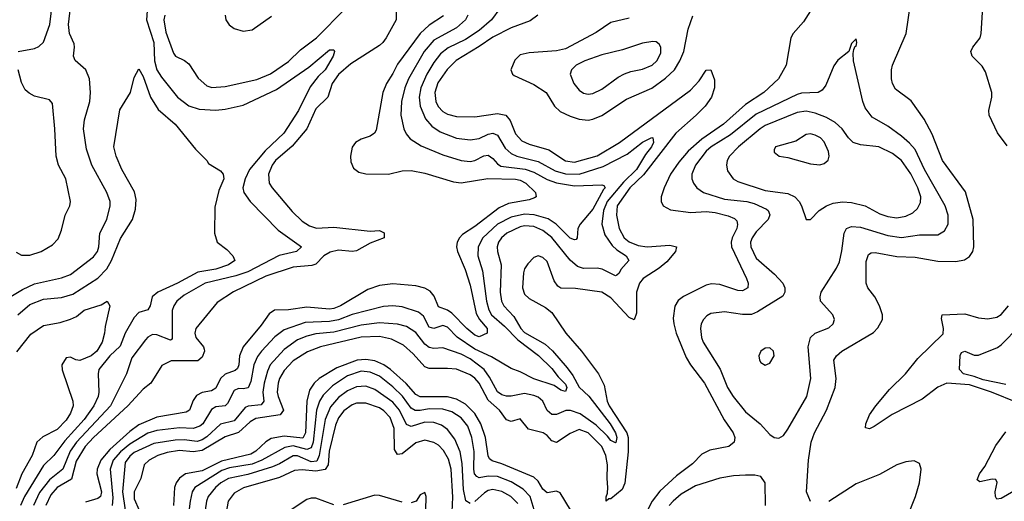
# Model space of a CAD drawing. Header units: inches. Extents: x 1173000 to 1307049, y 522583 to 678455.
# Tile 614 of 617: x 1244965 to 1249303, y 664229 to 666351. Entities that reach past the tile are written whole.
import ezdxf

# ---------------------------------------------------------------- set-up
doc = ezdxf.new("R2010")
doc.units = ezdxf.units.IN
doc.header["$MEASUREMENT"] = 0
doc.layers.add('B2646', color=7, linetype='Continuous')

msp = doc.modelspace()

# ---------------------------------------------------------------- linework, layer by layer
at = {"layer": 'B2646', "color": 5}
for points, elevation in [([(1249315.2, 665795.2), (1249272.6, 665852.6), (1249237.3, 665930), (1249235.2, 665950), (1249248.6, 666008.6), (1249248.2, 666030), (1249220.6, 666120.6), (1249205.4, 666145.4), (1249161.8, 666190), (1249156.5, 666210), (1249164, 666230), (1249196.3, 666270), (1249201.1, 666290), (1249209.9, 666430), (1249198.6, 666550), (1249223.2, 666650), (1249220.3, 666730), (1249230, 666754), (1249250, 666735.6), (1249290, 666663.2), (1249322.8, 666522.8)], 1180), ([(1244959.5, 666210), (1245030, 666224.1), (1245050, 666232.5), (1245070, 666252.2), (1245098.4, 666330), (1245110, 666426.8)], 1080), ([(1246624.8, 666450), (1246624, 666350), (1246580.1, 666270), (1246565.6, 666250), (1246550, 666237.6), (1246423.9, 666156.1), (1246370, 666108.5), (1246342.7, 666070), (1246322.4, 666010), (1246270, 665958), (1246230.1, 665869.9), (1246166.5, 665793.5), (1246092.7, 665730), (1246077.2, 665710), (1246062, 665670), (1246065.3, 665630), (1246077.6, 665610), (1246166.1, 665506.1), (1246210, 665463.5), (1246241.8, 665441.8), (1246272.6, 665432.6), (1246350, 665436), (1246510, 665419.1), (1246550, 665422.3), (1246571.2, 665411.2), (1246571, 665390), (1246510, 665366.8), (1246450, 665332.1), (1246430, 665329.6), (1246370, 665335.6), (1246332.9, 665327.1), (1246305.7, 665310), (1246270, 665274.2), (1246252.5, 665267.5), (1246170, 665260.5), (1246050, 665221), (1245907.6, 665152.4), (1245836, 665104), (1245740.9, 664990), (1245737, 664970), (1245741, 664950), (1245775.3, 664910), (1245778.4, 664898.4), (1245780.1, 664890), (1245770, 664864.5), (1245750, 664847.6), (1245632.3, 664847.7), (1245592.4, 664827.6), (1245543.5, 664750), (1245510, 664722.8), (1245442.1, 664650), (1245290.7, 664510), (1245254.6, 664470), (1245215, 664405), (1245194.3, 664325.7), (1245130, 664289.9), (1245102.1, 664257.9), (1245081.1, 664210)], 1080), ([(1244890, 665108.4), (1244977.9, 665162.1), (1245030, 665187.6), (1245150, 665213.2), (1245190, 665228), (1245290, 665305.3), (1245308.4, 665330), (1245314.3, 665350), (1245317.9, 665410), (1245349.1, 665470), (1245364.4, 665530), (1245363.7, 665550), (1245349.9, 665590), (1245283.6, 665710), (1245259.6, 665779.6), (1245246.2, 665870), (1245250.8, 665910), (1245274.6, 665990), (1245276.9, 666030), (1245272.8, 666090), (1245257.3, 666130), (1245209.7, 666170.3), (1245202.2, 666190), (1245207.3, 666230), (1245204.9, 666244.9), (1245184.8, 666290), (1245179.8, 666330), (1245190, 666404)], 1060), ([(1245528.4, 666410), (1245523.7, 666350), (1245556.3, 666250), (1245558.7, 666170), (1245570, 666130.1), (1245590, 666096.9), (1245660.5, 666010), (1245710.4, 665970.4), (1245756, 665956), (1245830, 665952), (1245870, 665955.9), (1245950, 665973.6), (1246096.3, 666043.7), (1246238.7, 666141.3), (1246330, 666217.8), (1246350, 666217.3), (1246352.6, 666210), (1246347.2, 666190), (1246311, 666130), (1246279.9, 666100.1), (1246245.2, 666054.8), (1246193.3, 665950), (1246129.3, 665850), (1246047.4, 665772.6), (1245978.2, 665690), (1245959.5, 665650), (1245949, 665610), (1245953.6, 665590), (1245981.2, 665550), (1246103.6, 665423.6), (1246207.7, 665350), (1246184.9, 665330), (1246108.3, 665311.7), (1245970, 665239.8), (1245918.2, 665221.8), (1245782, 665190), (1245690, 665137), (1245658.5, 665110), (1245644.1, 665090), (1245637, 665070), (1245636.6, 664943.4), (1245630, 664938.4), (1245570, 664962.9), (1245550, 664963.9), (1245530, 664952.7), (1245519.4, 664940.6), (1245459.4, 664860.6), (1245436.4, 664790), (1245365.4, 664650), (1245215.2, 664490), (1245188.5, 664450), (1245155.9, 664370), (1245096.1, 664323.9), (1245052.7, 664267.3), (1245025.8, 664210)], 1060), ([(1247080.6, 666399.3), (1247043.4, 666350), (1246990, 666303.3), (1246930, 666263), (1246853.5, 666226.5), (1246820.1, 666199.9), (1246790, 666161.9), (1246758.8, 666110), (1246732.4, 666050), (1246725.6, 666010), (1246730.5, 665970), (1246753.4, 665913.4), (1246781.7, 665881.6), (1246817.3, 665857.3), (1246890, 665829.1), (1246950, 665820.6), (1246990, 665827.7), (1247030, 665846.2), (1247050.1, 665850.1), (1247070, 665841.3), (1247104.6, 665784.6), (1247130, 665761.6), (1247156.2, 665750), (1247250, 665726.1), (1247325.1, 665685.1), (1247370, 665671.6), (1247430, 665670.6), (1247536.7, 665703.3), (1247641.6, 665758.4), (1247710, 665810.9), (1247750, 665831.4), (1247754.9, 665830), (1247757.9, 665810), (1247748.4, 665790), (1247722.8, 665757.2), (1247683.1, 665690), (1247625.7, 665634.3), (1247553.7, 665550), (1247537.5, 665510), (1247529.7, 665450), (1247543.2, 665403.2), (1247576, 665356), (1247596.7, 665336.7), (1247637.1, 665310), (1247649.2, 665290), (1247614.6, 665250), (1247606.8, 665233.2), (1247595.6, 665224.4), (1247590, 665222.9), (1247531, 665251), (1247510, 665256.4), (1247450, 665255.1), (1247423.1, 665263.1), (1247390, 665291.9), (1247310, 665391), (1247270, 665422.4), (1247230, 665438.9), (1247190, 665442.2), (1247170, 665437.9), (1247112.1, 665410), (1247087.9, 665390), (1247074.6, 665370), (1247068.6, 665350), (1247070.1, 665330), (1247087.3, 665270), (1247082.3, 665150), (1247088.4, 665110), (1247098.3, 665090), (1247142.8, 665042.8), (1247173.4, 664990), (1247190, 664973), (1247281.2, 664921.2), (1247312.2, 664892.2), (1247377, 664817), (1247402.6, 664782.6), (1247430, 664731.8), (1247472.5, 664692.5), (1247567, 664570), (1247590.1, 664529.9), (1247595.7, 664510), (1247591.9, 664488.1), (1247590, 664485.8), (1247570, 664496.1), (1247555.6, 664515.6), (1247504.6, 664564.6), (1247434.1, 664614.1), (1247391.7, 664628.3), (1247370.9, 664629.1), (1247330, 664610.6), (1247310, 664611.6), (1247290, 664628.2), (1247270.5, 664670.5), (1247250, 664687), (1247230, 664695.7), (1247190, 664704.5), (1247130, 664691.5), (1247110, 664691.4), (1247090, 664698.3), (1247070, 664710.5), (1247035.5, 664775.5), (1247011.1, 664810), (1246950, 664856.2), (1246910, 664876.7), (1246830, 664904.5), (1246790, 664902.5), (1246770, 664906.4), (1246750, 664920.6), (1246710, 664971.9), (1246670, 664998.5), (1246629.3, 665009.3), (1246550, 665014.4), (1246470, 665004.3), (1246350, 664973.5), (1246270, 664966.4), (1246230, 664956.4), (1246190, 664939.7), (1246130, 664897.2), (1246069.3, 664830), (1246057.2, 664802.8), (1246043, 664750), (1246036.9, 664710), (1246040.8, 664670), (1246030, 664654.5), (1245971.7, 664648.3), (1245958.3, 664641.7), (1245910, 664583.9), (1245850, 664569.2), (1245790, 664512.5), (1245770, 664499.4), (1245747.2, 664492.8), (1245690, 664499.3), (1245650, 664498.5), (1245556, 664484), (1245470, 664444.5), (1245450, 664428.4), (1245430, 664399.4), (1245418.5, 664270), (1245430.4, 664190)], 1160), ([(1245604.5, 666370), (1245600.3, 666350), (1245610, 666295.6), (1245643.8, 666203.8), (1245651.8, 666190), (1245691.2, 666171.2), (1245710, 666156.5), (1245752.4, 666092.4), (1245790, 666059.1), (1245812.3, 666052.3), (1245870, 666055.8), (1246010, 666087.6), (1246070, 666112.4), (1246150, 666166.2), (1246202.6, 666217.4), (1246273.3, 666270), (1246400.6, 666399.4)], 1080), ([(1248448.8, 666390), (1248418.4, 666341.6), (1248373.6, 666290), (1248362.8, 666270), (1248342.7, 666150), (1248308.3, 666090), (1248243.9, 666030), (1248163.7, 665976.3), (1248066.9, 665890), (1247970, 665823.8), (1247910, 665771.4), (1247870, 665723.5), (1247833.4, 665670), (1247804.1, 665610), (1247792.2, 665570), (1247791, 665550), (1247800.2, 665530), (1247833.1, 665513.2), (1247921.8, 665501.8), (1247990, 665505), (1248030, 665501.3), (1248087, 665487), (1248114.7, 665474.7), (1248124.4, 665464.4), (1248128.2, 665448.2), (1248124.4, 665430), (1248104.6, 665390), (1248099.7, 665370), (1248101.1, 665350), (1248167, 665210), (1248174.6, 665190), (1248173.8, 665170), (1248150, 665156.8), (1248130, 665157.5), (1248050, 665184.2), (1248012.7, 665187.3), (1247990, 665181.3), (1247890, 665131.1), (1247866.4, 665113.6), (1247851.2, 665088.8), (1247844.9, 665035.1), (1247846.8, 665010), (1247857.7, 664970), (1247902.4, 664862.4), (1247920.9, 664830), (1247982.8, 664750), (1248068.5, 664588.5), (1248108.3, 664530), (1248115.4, 664510), (1248113.6, 664490), (1248090.1, 664469.9), (1248005.5, 664454.5), (1247970, 664436), (1247930, 664394.4), (1247858.5, 664341.5), (1247786.2, 664273.8), (1247751.8, 664230), (1247724.4, 664175.6)], 1220), ([(1248450, 664228.4), (1248431.3, 664271.3), (1248440.2, 664410), (1248451.8, 664490), (1248466.5, 664530), (1248519.9, 664630), (1248557.5, 664730), (1248563.2, 664770), (1248552.2, 664850), (1248563.5, 664870), (1248587.9, 664890), (1248727.1, 664972.9), (1248746.8, 664993.2), (1248766, 665030), (1248766.3, 665050), (1248753.8, 665090), (1248732.4, 665130), (1248702, 665170), (1248694.1, 665190), (1248695.3, 665284.7), (1248704.3, 665315.7), (1248716.4, 665323.6), (1248734.8, 665325.2), (1248830, 665307.4), (1248910, 665303.7), (1249010, 665287.3), (1249090, 665284.6), (1249127.8, 665292.2), (1249150, 665307.5), (1249164.1, 665330), (1249169.3, 665350), (1249166.6, 665470), (1249132.1, 665592.1), (1249031.1, 665730), (1248985.7, 665845.7), (1248950, 665912.6), (1248893, 665993), (1248824.5, 666044.5), (1248810.6, 666070), (1248806.4, 666090), (1248805.9, 666130), (1248810.5, 666150), (1248871.5, 666290), (1248888.9, 666410)], 1220), ([(1246831.9, 666368.1), (1246770, 666325.9), (1246730.5, 666289.5), (1246630, 666154.6), (1246610, 666113.7), (1246581.5, 666070), (1246565.1, 666030), (1246535.9, 665864.1), (1246527.9, 665850), (1246510, 665836.8), (1246470, 665824.2), (1246444.6, 665810), (1246430, 665789.6), (1246422.7, 665750), (1246424.7, 665724.7), (1246436, 665696), (1246459, 665679), (1246490, 665671), (1246590, 665669.4), (1246650, 665685.3), (1246690, 665686.4), (1246750, 665674.7), (1246876.5, 665636.5), (1246910, 665632), (1247028.6, 665651.4), (1247150, 665647.6), (1247170, 665643.4), (1247195.9, 665630), (1247237.7, 665590), (1247240.3, 665570), (1247233.6, 665566.4), (1247210, 665557.4), (1247119.1, 665540.9), (1247077.7, 665522.3), (1246970, 665439), (1246916.1, 665403.9), (1246902.6, 665390), (1246892.3, 665370), (1246889.6, 665350), (1246894, 665330), (1246928.3, 665250), (1246950, 665181.3), (1246976.6, 665056.6), (1246990.8, 665030), (1247025.5, 664990), (1247025.5, 664970), (1246990, 664953.5), (1246970, 664961.1), (1246934.8, 664990), (1246870, 665057.8), (1246850, 665070.3), (1246810, 665085), (1246792.2, 665132.2), (1246774.1, 665154.1), (1246750, 665167.6), (1246710, 665177.5), (1246610, 665187.5), (1246550, 665180.2), (1246498.6, 665161.4), (1246378.4, 665090), (1246350, 665078.7), (1246330, 665076), (1246230, 665084.3), (1246150, 665072.7), (1246088.8, 665071.2), (1246064.9, 665055.1), (1246030, 665004.5), (1245950.6, 664910), (1245934.2, 664870), (1245931.4, 664830), (1245925.5, 664814.5), (1245914.3, 664805.7), (1245870, 664789), (1245850.6, 664769.4), (1245830, 664727.8), (1245810, 664716.2), (1245770, 664708.6), (1245745.1, 664694.9), (1245730, 664673.6), (1245713.3, 664630), (1245698.8, 664621.2), (1245570, 664598.9), (1245490, 664565.2), (1245450, 664535.8), (1245362.3, 664457.7), (1245323.1, 664410), (1245306.6, 664370), (1245305.4, 664350), (1245325.6, 664270), (1245320.8, 664250), (1245310, 664241.8), (1245255.3, 664224.7)], 1120), ([(1246940.4, 666370), (1246930.1, 666350), (1246890, 666315.4), (1246790, 666260.1), (1246746.9, 666210), (1246678.5, 666090), (1246661.6, 666050), (1246647.5, 665990), (1246644.6, 665930), (1246657.8, 665870), (1246667.6, 665847.6), (1246685.6, 665825.6), (1246734.7, 665794.7), (1246830, 665755.2), (1246910, 665730.1), (1246950, 665726.3), (1246970, 665730.6), (1247010, 665751.4), (1247030, 665754.2), (1247050, 665739.2), (1247070, 665715), (1247085.7, 665705.7), (1247192.7, 665692.8), (1247230, 665679), (1247290, 665646.4), (1247330, 665632.5), (1247410, 665618), (1247530, 665623.5), (1247539.7, 665619.7), (1247545.4, 665610), (1247537.4, 665602.6), (1247490, 665515.5), (1247435, 665450), (1247424.2, 665430), (1247422, 665390), (1247417.2, 665382.8), (1247410, 665380.4), (1247390, 665388), (1247329.3, 665449.3), (1247293, 665473), (1247231.6, 665491.6), (1247190, 665493.2), (1247130, 665481.1), (1247070, 665450.3), (1247006.5, 665390), (1246985, 665350), (1246983.6, 665310), (1247003.9, 665243.9), (1247022, 665110), (1247032.3, 665072.3), (1247044.6, 665050), (1247101, 665001), (1247160.3, 664940.3), (1247250.6, 664870.6), (1247310, 664814.3), (1247337.6, 664777.6), (1247370, 664745.2), (1247376.3, 664730), (1247370, 664713.1), (1247350, 664718.6), (1247319.5, 664739.5), (1247230, 664768.9), (1247170, 664799.7), (1247130, 664813.4), (1247044.7, 664864.7), (1246970, 664899.3), (1246892.4, 664952.4), (1246850, 664996.1), (1246830, 665003.7), (1246790, 664989.9), (1246770, 664996), (1246744.5, 665044.5), (1246722.5, 665062.5), (1246650, 665085.2), (1246610, 665089.5), (1246567.6, 665087.6), (1246430, 665051.4), (1246370, 665027.9), (1246330, 665020.9), (1246223.8, 665016.2), (1246130, 664984.7), (1246090, 664953), (1246030.1, 664890), (1246013.4, 664866.6), (1245997, 664830), (1245983.5, 664756.5), (1245971.4, 664728.6), (1245950, 664723.9), (1245930, 664726.3), (1245910, 664717.5), (1245880.4, 664659.6), (1245870, 664649.6), (1245830, 664645), (1245810, 664634), (1245771.6, 664570), (1245759.8, 664560.2), (1245730, 664549), (1245670, 664552.4), (1245570, 664541.1), (1245530, 664529.4), (1245450, 664481.2), (1245410, 664447.4), (1245377.4, 664410), (1245364.1, 664370), (1245375.6, 664244.4), (1245372.3, 664210)], 1140), ([(1247247.8, 666370), (1247214, 666346), (1247130, 666314.8), (1247050, 666274.3), (1246990, 666231.9), (1246888.8, 666171.2), (1246849.1, 666130.9), (1246807.7, 666072.3), (1246794.8, 666030), (1246798.4, 665990), (1246808.6, 665968.6), (1246830, 665945.8), (1246850, 665934.5), (1246890, 665924.1), (1246970, 665922.8), (1247070, 665937), (1247106.5, 665930), (1247126.4, 665906.4), (1247150, 665847.3), (1247177.5, 665817.5), (1247210, 665802.2), (1247297, 665777), (1247370, 665728.1), (1247410, 665723.2), (1247510, 665751), (1247607.3, 665810), (1247920.4, 666039.6), (1247959.3, 666080.7), (1247990, 666128.9), (1248010.2, 666130.2), (1248026.2, 666086.2), (1248026.8, 666050), (1248012.8, 666010), (1247984.7, 665970), (1247946.3, 665930), (1247856, 665850), (1247713.1, 665666.9), (1247652.8, 665610), (1247597.9, 665530), (1247594.7, 665490), (1247606.4, 665430), (1247628.9, 665390), (1247650, 665372.4), (1247690, 665355.9), (1247730, 665349.4), (1247830, 665357), (1247858.6, 665350), (1247854.4, 665330), (1247816, 665284), (1247783.4, 665256.6), (1247712.7, 665210), (1247695.9, 665190), (1247682.5, 665150), (1247682.8, 665057.2), (1247672.1, 665027.9), (1247650, 665038.3), (1247570, 665126), (1247530, 665149.9), (1247413.6, 665166.4), (1247350, 665168.5), (1247336.5, 665176.5), (1247320.2, 665200.2), (1247290, 665285.1), (1247270, 665303.5), (1247250, 665309.6), (1247230, 665302.4), (1247204.3, 665275.7), (1247190, 665252.8), (1247185, 665235), (1247181.1, 665170), (1247190, 665142), (1247210, 665122.2), (1247282.6, 665082.6), (1247310, 665061.1), (1247371.8, 664970), (1247440.6, 664890), (1247515.5, 664790), (1247540.6, 664740.6), (1247553.4, 664670), (1247562, 664650), (1247640.5, 664530), (1247645.5, 664510), (1247646.2, 664446.2), (1247631.9, 664308.1), (1247619.1, 664280.9), (1247570, 664240.2), (1247560.5, 664239.5), (1247549.4, 664229.4), (1247548.8, 664248.8), (1247555.3, 664264.7), (1247557, 664290), (1247553.2, 664330), (1247555.3, 664390), (1247547.7, 664430), (1247530, 664470.9), (1247470, 664530.4), (1247430, 664545.2), (1247390, 664527.8), (1247330, 664488.3), (1247310, 664495), (1247290, 664519.4), (1247271.6, 664530), (1247206.9, 664546.9), (1247170, 664592.9), (1247130, 664580.2), (1247110, 664588), (1247079.8, 664630), (1247030, 664674.7), (1246989.2, 664749.2), (1246970, 664771.1), (1246950, 664785.5), (1246890, 664810.3), (1246850, 664814.5), (1246770, 664813.5), (1246750, 664821.4), (1246699.2, 664879.2), (1246656.5, 664916.5), (1246602.9, 664942.9), (1246550, 664954.9), (1246470, 664951.3), (1246290, 664909.3), (1246233.2, 664886.8), (1246170, 664847.9), (1246130, 664805.8), (1246110.4, 664770), (1246104.7, 664750), (1246100.4, 664710), (1246104.2, 664690), (1246128.4, 664630), (1246113.7, 664610), (1246005.6, 664594.4), (1245980.5, 664579.5), (1245930, 664532.5), (1245870, 664512.6), (1245770, 664452), (1245730, 664447.2), (1245670, 664452.9), (1245615.9, 664444.1), (1245574.8, 664430), (1245536, 664410), (1245514.3, 664390), (1245499.7, 664330), (1245469.2, 664270), (1245470, 664239.6), (1245491.8, 664190)], 1180), ([(1245871.1, 666370), (1245874.2, 666350), (1245887.9, 666327.9), (1245910, 666311.3), (1245950, 666300.2), (1245990, 666306.4), (1246074.5, 666365.5)], 1120), ([(1247650, 666356.7), (1247570, 666338.4), (1247505.9, 666294.1), (1247370, 666221.8), (1247330, 666213.3), (1247210, 666205.1), (1247170, 666195.9), (1247147, 666173), (1247128.7, 666130), (1247135.9, 666110), (1247144.3, 666104.3), (1247230, 666064.5), (1247284.8, 666030), (1247321.2, 665970), (1247346.7, 665946.7), (1247390, 665925), (1247430, 665913), (1247470, 665908.6), (1247490, 665911.7), (1247530, 665929.1), (1247638.8, 666001.2), (1247750, 666048.9), (1247810, 666092.8), (1247849.9, 666130), (1247874, 666170), (1247891.1, 666210), (1247910.8, 666309.2), (1247931.8, 666368.2)], 1220), ([(1244950, 665327), (1244973.9, 665313.9), (1245010, 665312.6), (1245059.5, 665330), (1245110, 665358.9), (1245134.3, 665385.7), (1245150, 665424), (1245166.2, 665490), (1245186, 665530), (1245188.6, 665550), (1245168.2, 665650), (1245136.1, 665710), (1245125.5, 665750), (1245120.9, 665870), (1245110, 665982), (1245097.5, 665997.5), (1245030, 666014.2), (1245006.7, 666026.6), (1244990, 666042.2), (1244973.6, 666073.6), (1244959.3, 666130)], 1080), ([(1244956.7, 665050), (1245010, 665096.2), (1245070, 665120.1), (1245150, 665127.2), (1245199.2, 665140.8), (1245310, 665211.5), (1245350, 665253.4), (1245370.6, 665289.4), (1245410, 665386.8), (1245462.6, 665470), (1245475.4, 665515.4), (1245478.7, 665558.7), (1245471.6, 665591.6), (1245415.5, 665690), (1245389.8, 665750), (1245380.3, 665790), (1245407, 665953), (1245454, 666030), (1245470, 666096), (1245490, 666134), (1245510, 666100.7), (1245541.3, 666010), (1245575.1, 665955.1), (1245650, 665890.2), (1245740.6, 665780.6), (1245790.2, 665730), (1245796.7, 665716.7), (1245850, 665684.3), (1245862.3, 665670), (1245864.5, 665650), (1245842.4, 665597.6), (1245825.4, 665525.4), (1245823.7, 665410), (1245835.5, 665370), (1245877.6, 665337.6), (1245904.6, 665310), (1245913.4, 665290), (1245885.2, 665270), (1245830, 665251.1), (1245750, 665238.6), (1245660.9, 665190), (1245573.9, 665150), (1245549.5, 665130), (1245540.5, 665090), (1245530, 665072), (1245490, 665061.1), (1245470, 665038.3), (1245430.7, 664969.3), (1245407.8, 664912.2), (1245362.1, 664870), (1245314.5, 664810), (1245310.8, 664790), (1245314.7, 664710), (1245311.7, 664690), (1245292.8, 664650), (1245249.1, 664590), (1245164.1, 664495.9), (1245115.6, 664430), (1245070, 664386.6), (1244987.2, 664250), (1244968.9, 664210)], 1040), ([(1244952.7, 664887.3), (1245014.4, 664965.6), (1245070, 665002.7), (1245144, 665016), (1245190, 665031.8), (1245216.3, 665043.7), (1245250, 665070.2), (1245325.1, 665094.9), (1245350.3, 665110.3), (1245362.6, 665090), (1245341.6, 664998.4), (1245339.3, 664970), (1245328.5, 664930), (1245305.2, 664890), (1245280.2, 664870), (1245230, 664849.9), (1245212.4, 664852.4), (1245190, 664863.5), (1245170, 664861.3), (1245151.6, 664830), (1245152, 664808), (1245200.2, 664670), (1245200.5, 664650), (1245190, 664616.9), (1245170, 664586.4), (1245130, 664545.3), (1245066.8, 664513.2), (1245041.7, 664490), (1245020.3, 664430), (1244975.6, 664350), (1244950, 664286)], 1020), ([(1249362.7, 664662.7), (1249247.1, 664710), (1249150, 664742.2), (1249050, 664749.1), (1249010, 664731.2), (1248941.2, 664678.8), (1248809.2, 664610.8), (1248730, 664557.7), (1248710, 664548.5), (1248691.9, 664551.9), (1248693.1, 664570), (1248709.9, 664610), (1248736.9, 664650), (1248798.1, 664721.9), (1248868.5, 664790), (1248921.9, 664858.1), (1249033.4, 664966.6), (1249035.6, 664990), (1249026.4, 665033.6), (1249029.9, 665050.1), (1249130, 665055.3), (1249190, 665037.7), (1249230, 665032.4), (1249270, 665040.6), (1249290, 665052.2), (1249321.5, 665090)], 1180), ([(1249310, 664743.8), (1249210, 664764.1), (1249170, 664779.1), (1249122.9, 664790), (1249106, 664810), (1249108.6, 664871.4), (1249115.4, 664884.6), (1249130, 664891), (1249170, 664872.7), (1249190, 664872.3), (1249273.2, 664906.8), (1249290, 664918.2), (1249370, 665000.8)], 1160), ([(1247391.4, 664191.4), (1247346.3, 664266.3), (1247330, 664274.2), (1247290, 664265.6), (1247270, 664282.9), (1247250, 664318.3), (1247230, 664334.9), (1247090, 664393.5), (1247047.1, 664407.1), (1247035.9, 664415.9), (1247029.1, 664429.1), (1247017.5, 664510), (1246997.5, 664570), (1246970, 664615.4), (1246930, 664657.4), (1246890, 664679.2), (1246850, 664688.6), (1246729.5, 664689.5), (1246710, 664699.8), (1246668.3, 664748.3), (1246599.1, 664810), (1246569.9, 664830), (1246530, 664847.5), (1246490, 664854), (1246451.6, 664850), (1246362.8, 664817.2), (1246285.4, 664770), (1246263.4, 664750), (1246242.1, 664717.9), (1246230.3, 664669.7), (1246224.4, 664530), (1246213.1, 664506.9), (1246130, 664515.3), (1246074.1, 664505.9), (1246050, 664491.6), (1246005.9, 664450), (1245983.6, 664436.4), (1245854.6, 664405.4), (1245770, 664363.4), (1245696.3, 664350), (1245669.6, 664330.4), (1245655.5, 664310), (1245647.7, 664290), (1245643.7, 664210)], 1220), ([(1247241.3, 664161.3), (1247215.1, 664250), (1247182.9, 664282.9), (1247130, 664314.5), (1247070, 664337.9), (1247030, 664340.2), (1246990, 664332.4), (1246978.8, 664338.8), (1246969.5, 664349.5), (1246965.8, 664370), (1246967.7, 664447.7), (1246957.3, 664510), (1246939.3, 664559.3), (1246910, 664596.4), (1246870, 664623.6), (1246830, 664635.3), (1246770, 664636.8), (1246730, 664628.3), (1246708.5, 664628.5), (1246690, 664639.7), (1246652.7, 664692.7), (1246610, 664733.6), (1246550, 664780.3), (1246510, 664797.4), (1246470, 664801.5), (1246410, 664781.9), (1246343, 664737), (1246302.8, 664697.2), (1246286.2, 664670), (1246273.4, 664630), (1246259.1, 664490), (1246250, 664464.9), (1246230, 664457.5), (1246170, 664473.1), (1246133.6, 664466.4), (1246032.5, 664410), (1245990, 664392.4), (1245890, 664376.2), (1245855.8, 664364.2), (1245737.8, 664290), (1245725.3, 664270), (1245716.1, 664230), (1245705.9, 664150)], 1240), ([(1246950, 664219.9), (1246930.4, 664230.4), (1246920.4, 664280.4), (1246915.3, 664395.3), (1246906.7, 664446.7), (1246883, 664503), (1246850, 664545), (1246824.4, 664564.4), (1246790, 664576.5), (1246750, 664577.4), (1246690, 664558.5), (1246670, 664566.7), (1246639.2, 664630), (1246610, 664666.1), (1246530, 664721.8), (1246490, 664736), (1246450, 664733.1), (1246410, 664715.9), (1246370, 664686.4), (1246335.1, 664644.9), (1246310.8, 664589.2), (1246285.3, 664430), (1246274.2, 664405.7), (1246250, 664402.2), (1246190, 664429.7), (1246170, 664429.3), (1246110, 664393.9), (1246079.2, 664380.8), (1245970, 664347.5), (1245885.6, 664330), (1245851.1, 664310), (1245828, 664290), (1245796.3, 664250), (1245788, 664230), (1245782.1, 664190)], 1260), ([(1246868.6, 664150), (1246873.4, 664246.6), (1246867.1, 664370), (1246855.2, 664415.2), (1246833.2, 664453.2), (1246810, 664476), (1246790, 664488.1), (1246750, 664497.9), (1246710, 664486.7), (1246650, 664438.3), (1246630, 664435.7), (1246616.6, 664456.6), (1246615, 664550), (1246597.4, 664597.4), (1246570, 664627.8), (1246550, 664640.1), (1246490, 664660.8), (1246450, 664661.3), (1246430, 664654.3), (1246393.1, 664626.9), (1246370, 664597.1), (1246356.1, 664563.9), (1246329.6, 664450), (1246324.4, 664390), (1246310.8, 664369.2), (1246270, 664361.9), (1246210, 664367.9), (1246175.7, 664364.3), (1246110, 664334.2), (1245951.8, 664288.2), (1245910, 664264.9), (1245884.4, 664230), (1245866.2, 664130)], 1280), ([(1249345.9, 664274.1), (1249290, 664240.9), (1249270, 664238.5), (1249264.1, 664250), (1249263.4, 664270), (1249272.1, 664312.1), (1249265.4, 664325.4), (1249250, 664326.5), (1249194.8, 664314.7), (1249183.2, 664323.2), (1249193.4, 664350), (1249217.1, 664382.9), (1249265.3, 664474.7), (1249310, 664535.6)], 1180), ([(1248872.5, 664150), (1248912.4, 664250), (1248929.8, 664310), (1248936.9, 664370), (1248930, 664396), (1248906.7, 664406.7), (1248870, 664403.2), (1248830, 664389.9), (1248752.9, 664347.1), (1248650, 664306.5), (1248530, 664228.4)], 1220), ([(1248250.6, 664210), (1248249.8, 664309.8), (1248230, 664337.6), (1248203.7, 664343.7), (1248163.7, 664343.7), (1248110, 664340.5), (1248050.6, 664330.6), (1247943.4, 664296.6), (1247880.1, 664259.9), (1247844, 664230), (1247827.3, 664210)], 1240), ([(1246650, 664225.2), (1246550, 664254.5), (1246530, 664255.6), (1246390, 664212.8)], 1320), ([(1246755.3, 664190), (1246755.8, 664250), (1246750, 664267.3), (1246730, 664257.6), (1246711.7, 664230), (1246690, 664222.2)], 1320), ([(1247159.5, 664219.5), (1247128.8, 664250), (1247090, 664272.8), (1247050, 664281.5), (1247030, 664276.6), (1247013.4, 664266.6), (1246970, 664228)], 1260), ([(1246350, 664213.8), (1246270, 664242.3), (1246250, 664242.7), (1246230, 664236.2), (1246057.3, 664122.7)], 1320)]:
    msp.add_lwpolyline(points, dxfattribs=dict(at, elevation=elevation))
for points, elevation in [([(1247754.7, 666254.7), (1247710, 666247.1), (1247621.7, 666218.3), (1247530, 666196.5), (1247454.9, 666170), (1247417.3, 666150), (1247396.9, 666130), (1247391.3, 666110), (1247406.5, 666070), (1247430, 666040.8), (1247450, 666026.5), (1247470, 666022.2), (1247490, 666025.1), (1247530, 666044.8), (1247602.3, 666097.7), (1247630, 666112.1), (1247657.4, 666122.6), (1247710, 666132), (1247751.9, 666150), (1247773, 666170), (1247790, 666203), (1247790.7, 666230), (1247782.8, 666242.8), (1247770, 666252.4)], 1240), ([(1248650, 666266), (1248630, 666246), (1248618, 666210), (1248570, 666171.8), (1248552.4, 666147.6), (1248517.7, 666062.3), (1248500.5, 666039.5), (1248482.8, 666030), (1248410, 666026.7), (1248390, 666021.5), (1248210, 665934.8), (1248096.6, 665843.4), (1248011.2, 665790), (1247990, 665770.7), (1247943.4, 665710), (1247927, 665670), (1247927.3, 665650), (1247934.3, 665630), (1247949.2, 665609.2), (1247977.7, 665590), (1248070, 665560.6), (1248169.2, 665549.2), (1248201.3, 665541.3), (1248255.9, 665515.9), (1248263.5, 665510), (1248271, 665491), (1248263.4, 665470), (1248210, 665415.5), (1248192.3, 665390), (1248185.7, 665370), (1248186.1, 665350), (1248210, 665299.7), (1248291.3, 665230), (1248328.1, 665190), (1248335.8, 665170), (1248336.5, 665150), (1248327.8, 665132.2), (1248216.5, 665063.5), (1248190, 665052.5), (1248150, 665051.9), (1248070, 665063.2), (1248010, 665055.6), (1247993.4, 665046.6), (1247978, 665030), (1247967.4, 665010), (1247964.5, 664990), (1247969.4, 664950.6), (1247976.8, 664930), (1248050.8, 664810.8), (1248083.8, 664730), (1248109.1, 664690), (1248163.4, 664623.4), (1248228.2, 664570), (1248270, 664523.1), (1248290, 664510.3), (1248310, 664506.7), (1248330, 664518.4), (1248350, 664546.4), (1248434, 664690), (1248450.5, 664770), (1248439.9, 664910), (1248449.8, 664950), (1248470, 664970.2), (1248530, 664993.7), (1248550, 665011), (1248555.1, 665030), (1248547.8, 665050), (1248493.6, 665110), (1248491.5, 665130), (1248496.9, 665150), (1248564, 665256), (1248576.7, 665283.4), (1248587.9, 665332.1), (1248597.2, 665410), (1248607.4, 665430), (1248630, 665439), (1248670, 665437.1), (1248790, 665399.7), (1248850, 665390.5), (1248930, 665402.5), (1249010, 665402.3), (1249039.4, 665420.6), (1249056, 665450), (1249055.3, 665490), (1249042.5, 665530), (1248951.5, 665690), (1248910, 665778.4), (1248886.2, 665806.2), (1248850, 665837.2), (1248790, 665881.4), (1248721.1, 665921.1), (1248690, 665961.6), (1248679.4, 665990), (1248639.6, 666170), (1248638, 666202), (1248640.2, 666219.8), (1248646, 666234), (1248650, 666234), (1248653.2, 666250)], 1240), ([(1248430, 665947.2), (1248390, 665941.6), (1248250, 665883.8), (1248227.3, 665870), (1248131.9, 665790), (1248092.8, 665750), (1248082.3, 665730), (1248079, 665710), (1248084.3, 665684.3), (1248109.2, 665650), (1248130, 665637.3), (1248250, 665598.2), (1248350, 665585.5), (1248380.7, 665570), (1248399.8, 665550), (1248410.2, 665530), (1248430.8, 665470.8), (1248450, 665470.6), (1248488, 665510), (1248519.7, 665530), (1248550, 665541.9), (1248590, 665548.9), (1248630, 665545.7), (1248690, 665530.1), (1248755.6, 665495.6), (1248790, 665483.6), (1248830, 665477.5), (1248870, 665484.5), (1248900.4, 665499.6), (1248921.2, 665518.8), (1248934.2, 665545.8), (1248934.9, 665570), (1248922.8, 665610), (1248891.3, 665671.3), (1248850, 665729.9), (1248810, 665760.6), (1248750, 665789.9), (1248670, 665799.9), (1248637.7, 665810), (1248616.3, 665830), (1248588.6, 665870), (1248558.1, 665898.1), (1248520.1, 665920.1), (1248470, 665939.5)], 1260), ([(1248450, 665847.7), (1248430, 665844.4), (1248384.9, 665815.1), (1248294.8, 665790), (1248290, 665778), (1248290, 665767.3), (1248312, 665750), (1248350, 665743.8), (1248450, 665716.1), (1248490, 665711.5), (1248510, 665716.9), (1248527.6, 665732.4), (1248531.6, 665750), (1248528.8, 665770), (1248510, 665812.8), (1248493.6, 665830), (1248470, 665842.6)], 1280), ([(1248270, 664904.5), (1248250, 664902.9), (1248230.7, 664890), (1248222.4, 664870), (1248224.4, 664850), (1248230, 664840.7), (1248250, 664828.2), (1248270, 664837.3), (1248289.5, 664870), (1248286.6, 664890)], 1260)]:
    msp.add_lwpolyline(points, close=True, dxfattribs=dict(at, elevation=elevation))

doc.saveas('drawing.dxf')
